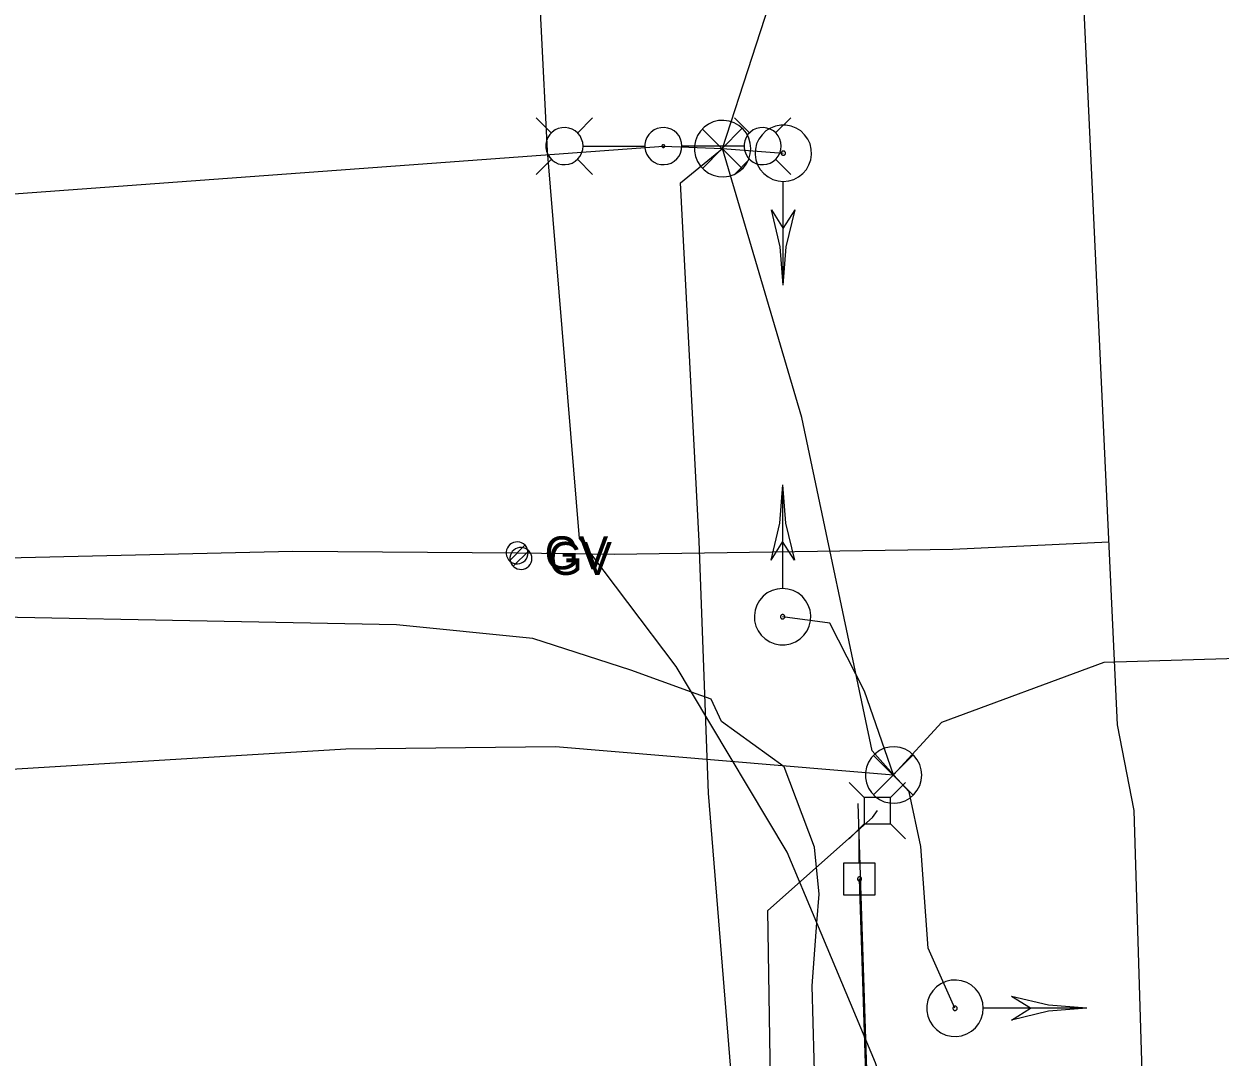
# Model space of a CAD drawing. Extents: x 600849 to 606371, y 330010 to 403088.
# Drawn here: x 601860 to 601999.8, y 387520.7 to 387641.4 of the extents above; entities that cross this region are included whole.
import ezdxf

# ---------------------------------------------------------------- set-up
doc = ezdxf.new("R2010")
doc.units = 0
for name, color, linetype in [('E_LTG', 7, 'Continuous'), ('E_SIG', 7, 'Continuous'), ('E_SIG_Conduit', 7, 'Continuous'), ('E_UTL_AG_Bold', 7, 'Continuous'), ('E_UTL_E_UG', 7, 'Continuous'), ('E_UTL_EPowerPole', 7, 'Continuous'), ('E_UTL_G', 7, 'Continuous'), ('E_UTL_G_UG', 7, 'Continuous'), ('E_UTL_Overhead', 7, 'Continuous'), ('E_UTL_T_UG', 7, 'Continuous')]:
    doc.layers.add(name, color=color, linetype=linetype)

msp = doc.modelspace()

# ---------------------------------------------------------------- linework, layer by layer
at = {"layer": 'E_LTG'}
for points in [[(601921.66, 387628.67), (601919.88, 387630.45)], [(601924.7, 387628.67), (601926.48, 387630.45)], [(601944.83, 387628.68), (601943.05, 387630.45)], [(601947.87, 387628.68), (601949.65, 387630.45)], [(601925.36, 387627.15), (601925.32, 387627.56), (601925.2, 387627.96), (601925.01, 387628.33), (601924.76, 387628.65), (601924.44, 387628.92), (601924.08, 387629.13), (601923.69, 387629.26), (601923.28, 387629.32), (601922.87, 387629.3), (601922.47, 387629.21), (601922.09, 387629.03), (601921.76, 387628.79), (601921.47, 387628.49), (601921.25, 387628.15), (601921.09, 387627.76), (601921.01, 387627.36), (601921.01, 387626.94), (601921.09, 387626.54), (601921.25, 387626.15), (601921.47, 387625.81), (601921.76, 387625.51), (601922.09, 387625.27), (601922.47, 387625.09), (601922.87, 387625), (601923.28, 387624.98), (601923.69, 387625.04), (601924.08, 387625.17), (601924.44, 387625.38), (601924.76, 387625.65), (601925.01, 387625.97), (601925.2, 387626.34), (601925.32, 387626.74), (601925.36, 387627.15)], [(601936.92, 387627.15), (601936.88, 387627.56), (601936.77, 387627.96), (601936.58, 387628.33), (601936.32, 387628.65), (601936.01, 387628.92), (601935.65, 387629.13), (601935.26, 387629.26), (601934.85, 387629.32), (601934.44, 387629.3), (601934.03, 387629.21), (601933.66, 387629.03), (601933.32, 387628.79), (601933.04, 387628.49), (601932.81, 387628.15), (601932.66, 387627.76), (601932.58, 387627.36), (601932.58, 387626.94), (601932.66, 387626.54), (601932.81, 387626.15), (601933.04, 387625.8), (601933.32, 387625.51), (601933.66, 387625.27), (601934.03, 387625.09), (601934.44, 387625), (601934.85, 387624.98), (601935.26, 387625.04), (601935.65, 387625.17), (601936.01, 387625.38), (601936.32, 387625.65), (601936.58, 387625.97), (601936.77, 387626.34), (601936.88, 387626.74), (601936.92, 387627.15)], [(601948.52, 387627.15), (601948.49, 387627.56), (601948.37, 387627.96), (601948.18, 387628.33), (601947.92, 387628.65), (601947.61, 387628.92), (601947.25, 387629.13), (601946.86, 387629.26), (601946.45, 387629.32), (601946.04, 387629.3), (601945.64, 387629.21), (601945.26, 387629.03), (601944.92, 387628.79), (601944.64, 387628.49), (601944.42, 387628.15), (601944.26, 387627.76), (601944.18, 387627.36), (601944.18, 387626.94), (601944.26, 387626.54), (601944.42, 387626.15), (601944.64, 387625.8), (601944.92, 387625.51), (601945.26, 387625.27), (601945.64, 387625.09), (601946.04, 387625), (601946.45, 387624.98), (601946.86, 387625.04), (601947.25, 387625.17), (601947.61, 387625.38), (601947.92, 387625.65), (601948.18, 387625.97), (601948.37, 387626.34), (601948.49, 387626.74), (601948.52, 387627.15)], [(601925.39, 387627.15), (601932.57, 387627.15)], [(601934.91, 387627.15), (601934.91, 387627.18), (601934.9, 387627.21), (601934.89, 387627.24), (601934.87, 387627.26), (601934.84, 387627.29), (601934.82, 387627.3), (601934.79, 387627.31), (601934.75, 387627.32), (601934.72, 387627.31), (601934.69, 387627.31), (601934.66, 387627.29), (601934.64, 387627.28), (601934.62, 387627.25), (601934.6, 387627.23), (601934.59, 387627.2), (601934.58, 387627.17), (601934.58, 387627.13), (601934.59, 387627.1), (601934.6, 387627.07), (601934.62, 387627.05), (601934.64, 387627.02), (601934.66, 387627.01), (601934.69, 387626.99), (601934.72, 387626.99), (601934.75, 387626.98), (601934.79, 387626.99), (601934.82, 387627), (601934.84, 387627.01), (601934.87, 387627.03), (601934.89, 387627.06), (601934.9, 387627.09), (601934.91, 387627.12), (601934.91, 387627.15)], [(601944.14, 387627.15), (601936.96, 387627.15)], [(601921.66, 387625.62), (601919.88, 387623.85)], [(601924.7, 387625.62), (601926.48, 387623.85)], [(601944.83, 387625.63), (601943.05, 387623.85)], [(601947.87, 387625.63), (601949.65, 387623.85)]]:
    msp.add_lwpolyline(points, dxfattribs=at)
at = {"layer": 'E_SIG'}
for points in [[(601944.97, 387626.85), (601944.91, 387627.48), (601944.74, 387628.08), (601944.45, 387628.64), (601944.06, 387629.13), (601943.59, 387629.54), (601943.04, 387629.86), (601942.45, 387630.06), (601941.83, 387630.15), (601941.2, 387630.12), (601940.59, 387629.97), (601940.02, 387629.71), (601939.51, 387629.35), (601939.08, 387628.89), (601938.74, 387628.37), (601938.51, 387627.78), (601938.39, 387627.17), (601938.39, 387626.54), (601938.51, 387625.93), (601938.74, 387625.34), (601939.08, 387624.82), (601939.51, 387624.36), (601940.02, 387624), (601940.59, 387623.74), (601941.2, 387623.59), (601941.83, 387623.56), (601942.45, 387623.65), (601943.04, 387623.85), (601943.59, 387624.17), (601944.06, 387624.58), (601944.45, 387625.07), (601944.74, 387625.63), (601944.91, 387626.23), (601944.97, 387626.85)], [(601943.93, 387629.19), (601939.32, 387624.53)], [(601939.32, 387629.14), (601943.98, 387624.49)], [(601948.77, 387623.02), (601949.4, 387623.08), (601950, 387623.26), (601950.55, 387623.55), (601951.05, 387623.93), (601951.46, 387624.41), (601951.77, 387624.95), (601951.98, 387625.54), (601952.07, 387626.16), (601952.04, 387626.79), (601951.89, 387627.4), (601951.63, 387627.97), (601951.26, 387628.48), (601950.81, 387628.92), (601950.28, 387629.26), (601949.7, 387629.49), (601949.08, 387629.61), (601948.46, 387629.61), (601947.84, 387629.49), (601947.26, 387629.26), (601946.73, 387628.92), (601946.28, 387628.48), (601945.91, 387627.97), (601945.65, 387627.4), (601945.5, 387626.79), (601945.47, 387626.16), (601945.56, 387625.54), (601945.77, 387624.95), (601946.08, 387624.41), (601946.49, 387623.93), (601946.99, 387623.55), (601947.54, 387623.26), (601948.15, 387623.08), (601948.77, 387623.02)], [(601948.77, 387626.07), (601948.82, 387626.07), (601948.86, 387626.09), (601948.91, 387626.11), (601948.94, 387626.14), (601948.98, 387626.18), (601949, 387626.22), (601949.02, 387626.26), (601949.02, 387626.31), (601949.02, 387626.36), (601949.01, 387626.4), (601948.99, 387626.45), (601948.96, 387626.49), (601948.93, 387626.52), (601948.89, 387626.55), (601948.84, 387626.56), (601948.79, 387626.57), (601948.75, 387626.57), (601948.7, 387626.56), (601948.65, 387626.55), (601948.61, 387626.52), (601948.58, 387626.49), (601948.55, 387626.45), (601948.53, 387626.4), (601948.52, 387626.36), (601948.52, 387626.31), (601948.53, 387626.26), (601948.54, 387626.22), (601948.56, 387626.18), (601948.6, 387626.14), (601948.63, 387626.11), (601948.68, 387626.09), (601948.72, 387626.07), (601948.77, 387626.07)], [(601948.77, 387610.92), (601948.77, 387622.96)], [(601948.77, 387610.92), (601948.42, 387615.38), (601947.4, 387619.72)], [(601947.4, 387619.72), (601948.77, 387617.52)], [(601948.77, 387610.92), (601949.12, 387615.38), (601950.15, 387619.72)], [(601948.77, 387617.52), (601950.15, 387619.72)], [(601948.69, 387587.57), (601948.34, 387583.12), (601947.31, 387578.77)], [(601948.69, 387587.57), (601948.69, 387575.53)], [(601948.69, 387587.57), (601949.03, 387583.12), (601950.06, 387578.77)], [(601948.69, 387580.97), (601947.31, 387578.77)], [(601950.06, 387578.77), (601948.69, 387580.97)], [(601948.69, 387575.47), (601948.06, 387575.41), (601947.46, 387575.23), (601946.9, 387574.95), (601946.41, 387574.56), (601946, 387574.08), (601945.69, 387573.54), (601945.48, 387572.95), (601945.39, 387572.33), (601945.42, 387571.7), (601945.57, 387571.09), (601945.83, 387570.52), (601946.19, 387570.01), (601946.65, 387569.58), (601947.18, 387569.24), (601947.76, 387569), (601948.37, 387568.88), (601949, 387568.88), (601949.62, 387569), (601950.2, 387569.24), (601950.73, 387569.58), (601951.18, 387570.01), (601951.55, 387570.52), (601951.81, 387571.09), (601951.95, 387571.7), (601951.98, 387572.33), (601951.9, 387572.95), (601951.69, 387573.54), (601951.38, 387574.08), (601950.97, 387574.56), (601950.47, 387574.95), (601949.91, 387575.23), (601949.31, 387575.41), (601948.69, 387575.47)], [(601948.69, 387572.42), (601948.64, 387572.42), (601948.59, 387572.4), (601948.55, 387572.38), (601948.51, 387572.35), (601948.48, 387572.32), (601948.46, 387572.27), (601948.44, 387572.23), (601948.44, 387572.18), (601948.44, 387572.13), (601948.45, 387572.09), (601948.47, 387572.04), (601948.5, 387572), (601948.53, 387571.97), (601948.57, 387571.95), (601948.62, 387571.93), (601948.66, 387571.92), (601948.71, 387571.92), (601948.76, 387571.93), (601948.8, 387571.95), (601948.84, 387571.97), (601948.88, 387572), (601948.91, 387572.04), (601948.93, 387572.09), (601948.94, 387572.13), (601948.94, 387572.18), (601948.93, 387572.23), (601948.92, 387572.27), (601948.89, 387572.32), (601948.86, 387572.35), (601948.82, 387572.38), (601948.78, 387572.4), (601948.74, 387572.42), (601948.69, 387572.42)], [(601964.95, 387553.69), (601964.89, 387554.31), (601964.72, 387554.91), (601964.43, 387555.47), (601964.04, 387555.96), (601963.57, 387556.38), (601963.02, 387556.69), (601962.43, 387556.89), (601961.81, 387556.98), (601961.18, 387556.95), (601960.57, 387556.81), (601960, 387556.54), (601959.49, 387556.18), (601959.06, 387555.73), (601958.72, 387555.2), (601958.49, 387554.62), (601958.37, 387554), (601958.37, 387553.37), (601958.49, 387552.76), (601958.72, 387552.17), (601959.06, 387551.65), (601959.49, 387551.19), (601960, 387550.83), (601960.57, 387550.57), (601961.18, 387550.42), (601961.81, 387550.39), (601962.43, 387550.48), (601963.02, 387550.69), (601963.57, 387551), (601964.04, 387551.41), (601964.43, 387551.9), (601964.72, 387552.46), (601964.89, 387553.06), (601964.95, 387553.69)], [(601963.92, 387556.02), (601959.31, 387551.36)], [(601959.31, 387555.97), (601963.96, 387551.32)], [(601972.13, 387526.44), (601972.08, 387527.07), (601971.9, 387527.67), (601971.61, 387528.23), (601971.22, 387528.72), (601970.75, 387529.13), (601970.21, 387529.45), (601969.61, 387529.65), (601968.99, 387529.74), (601968.37, 387529.71), (601967.76, 387529.56), (601967.18, 387529.3), (601966.67, 387528.94), (601966.24, 387528.48), (601965.9, 387527.96), (601965.67, 387527.37), (601965.55, 387526.76), (601965.55, 387526.13), (601965.67, 387525.51), (601965.9, 387524.93), (601966.24, 387524.4), (601966.67, 387523.95), (601967.18, 387523.59), (601967.76, 387523.32), (601968.37, 387523.18), (601968.99, 387523.15), (601969.61, 387523.24), (601970.21, 387523.44), (601970.75, 387523.76), (601971.22, 387524.17), (601971.61, 387524.66), (601971.9, 387525.22), (601972.08, 387525.82), (601972.13, 387526.44)], [(601969.09, 387526.44), (601969.08, 387526.49), (601969.07, 387526.54), (601969.05, 387526.58), (601969.02, 387526.62), (601968.98, 387526.65), (601968.94, 387526.67), (601968.89, 387526.69), (601968.85, 387526.7), (601968.8, 387526.69), (601968.75, 387526.68), (601968.71, 387526.66), (601968.67, 387526.63), (601968.64, 387526.6), (601968.61, 387526.56), (601968.59, 387526.51), (601968.58, 387526.47), (601968.58, 387526.42), (601968.59, 387526.37), (601968.61, 387526.33), (601968.64, 387526.29), (601968.67, 387526.25), (601968.71, 387526.22), (601968.75, 387526.2), (601968.8, 387526.19), (601968.85, 387526.19), (601968.89, 387526.2), (601968.94, 387526.21), (601968.98, 387526.24), (601969.02, 387526.27), (601969.05, 387526.31), (601969.07, 387526.35), (601969.08, 387526.4), (601969.09, 387526.44)], [(601984.23, 387526.44), (601979.78, 387526.79), (601975.43, 387527.82)], [(601977.64, 387526.44), (601975.44, 387527.82)], [(601984.23, 387526.44), (601972.19, 387526.44)], [(601984.23, 387526.44), (601979.78, 387526.1), (601975.43, 387525.07)], [(601975.44, 387525.07), (601977.64, 387526.44)]]:
    msp.add_lwpolyline(points, dxfattribs=at)
at = {"layer": 'E_SIG_Conduit'}
for points in [[(601968.83, 387526.44), (601965.7, 387533.46), (601964.85, 387545.34), (601963.48, 387551.71), (601961.65, 387553.69), (601959.16, 387556.52), (601950.94, 387595.45), (601941.67, 387626.85), (601948.6, 387648.25), (601953.09, 387663.57), (601967.34, 387678.3), (601971.84, 387684.58), (602004.88, 387685.08), (602035.5, 387688), (602067.91, 387665.59)], [(601961.65, 387553.69), (601967.28, 387559.88), (601986.26, 387566.88), (602022.77, 387567.97), (602043.31, 387567.6), (602052.98, 387571.42), (602061.92, 387576.91), (602064.47, 387617.24), (602067.92, 387665.6)], [(601961.65, 387553.69), (601958.26, 387563.48), (601954.2, 387571.44), (601948.69, 387572.17)]]:
    msp.add_lwpolyline(points, dxfattribs=at)
at = {"layer": 'E_UTL_AG_Bold'}
for points in [[(601958.21, 387551.08), (601956.46, 387552.83)], [(601961.31, 387551.08), (601963.06, 387552.83)], [(601961.31, 387551.08), (601958.21, 387551.08)], [(601958.21, 387551.08), (601958.21, 387547.99)], [(601961.31, 387547.99), (601961.31, 387551.08)], [(601958.21, 387547.99), (601956.46, 387546.23)], [(601958.21, 387547.99), (601961.31, 387547.99)], [(601961.31, 387547.99), (601963.06, 387546.23)]]:
    msp.add_lwpolyline(points, dxfattribs=at)
at = {"layer": 'E_UTL_E_UG'}
for points in [[(601733.57, 387612.38), (601934.75, 387627.15), (601941.67, 387626.85), (601948.77, 387626.32)], [(601982.23, 387110.18), (601978.74, 387187.65), (601978.27, 387228.44), (601976.8, 387301.64), (601968.23, 387313.9), (601967.56, 387314.6), (601954.6, 387328.15), (601951.79, 387353.1), (601950.77, 387379.74), (601946.27, 387451.93), (601944.15, 387500.58), (601940.02, 387551.57), (601938.94, 387581.02), (601936.74, 387622.85), (601941.67, 387626.85)], [(601739.94, 387556.96), (601766.08, 387555.6), (601831.57, 387552.73), (601897.65, 387556.73), (601922.13, 387557.02), (601961.65, 387553.69)], [(601922.2, 386779.32), (601963.94, 386777), (601968.55, 386778), (601970.55, 386785.5), (601969.22, 386830.41), (601969.65, 386895.32), (601969.18, 386961.26), (601970.37, 387063.38), (601965.4, 387115.42), (601961.57, 387181.34), (601961.02, 387205.42), (601967.81, 387301.67), (601967.56, 387314.6), (601966.91, 387347.47), (601965.49, 387374.81), (601959.83, 387449.79), (601959.3, 387495.32), (601957.52, 387550.38)], [(601963.28, 387367.72), (601962.17, 387367.57), (601957.48, 387367.99), (601955.3, 387369.74), (601953.93, 387380.51), (601950.15, 387452.02), (601947.64, 387495.75), (601946.97, 387537.85), (601959.19, 387548.74), (601959.76, 387549.53)]]:
    msp.add_lwpolyline(points, dxfattribs=at)
at = {"layer": 'E_UTL_EPowerPole'}
for points in [[(601957.65, 387543.39), (601957.65, 387546.3)], [(601959.49, 387543.39), (601955.8, 387543.39)], [(601955.8, 387543.39), (601955.8, 387539.7)], [(601959.49, 387539.7), (601959.49, 387543.39)], [(601957.92, 387541.55), (601957.91, 387541.59), (601957.9, 387541.64), (601957.88, 387541.68), (601957.85, 387541.71), (601957.82, 387541.74), (601957.78, 387541.77), (601957.74, 387541.78), (601957.69, 387541.79), (601957.65, 387541.79), (601957.6, 387541.78), (601957.56, 387541.76), (601957.52, 387541.73), (601957.49, 387541.7), (601957.47, 387541.66), (601957.45, 387541.62), (601957.44, 387541.57), (601957.44, 387541.53), (601957.45, 387541.48), (601957.47, 387541.44), (601957.49, 387541.4), (601957.52, 387541.37), (601957.56, 387541.34), (601957.6, 387541.32), (601957.65, 387541.31), (601957.69, 387541.31), (601957.74, 387541.32), (601957.78, 387541.33), (601957.82, 387541.36), (601957.85, 387541.39), (601957.88, 387541.42), (601957.9, 387541.46), (601957.91, 387541.5), (601957.92, 387541.55)], [(601955.8, 387539.7), (601959.49, 387539.7)]]:
    msp.add_lwpolyline(points, dxfattribs=at)
at = {"layer": 'E_UTL_G'}
for points in [[(601918.94, 387579.63), (601918.92, 387579.87), (601918.85, 387580.11), (601918.74, 387580.33), (601918.59, 387580.52), (601918.4, 387580.68), (601918.19, 387580.8), (601917.96, 387580.88), (601917.72, 387580.91), (601917.48, 387580.9), (601917.24, 387580.84), (601917.02, 387580.74), (601916.82, 387580.6), (601916.65, 387580.43), (601916.52, 387580.22), (601916.43, 387579.99), (601916.38, 387579.75), (601916.38, 387579.51), (601916.43, 387579.27), (601916.52, 387579.04), (601916.65, 387578.84), (601916.82, 387578.66), (601917.02, 387578.52), (601917.24, 387578.42), (601917.48, 387578.36), (601917.72, 387578.35), (601917.96, 387578.38), (601918.19, 387578.46), (601918.4, 387578.59), (601918.59, 387578.75), (601918.74, 387578.94), (601918.85, 387579.15), (601918.92, 387579.39), (601918.94, 387579.63)], [(601916.75, 387578.72), (601918.57, 387580.54)], [(601919.38, 387578.99), (601919.36, 387579.23), (601919.29, 387579.46), (601919.18, 387579.68), (601919.03, 387579.87), (601918.85, 387580.03), (601918.63, 387580.15), (601918.4, 387580.23), (601918.16, 387580.27), (601917.92, 387580.26), (601917.68, 387580.2), (601917.46, 387580.1), (601917.26, 387579.96), (601917.09, 387579.78), (601916.96, 387579.57), (601916.87, 387579.35), (601916.82, 387579.11), (601916.82, 387578.86), (601916.87, 387578.63), (601916.96, 387578.4), (601917.09, 387578.19), (601917.26, 387578.02), (601917.46, 387577.88), (601917.68, 387577.77), (601917.92, 387577.72), (601918.16, 387577.7), (601918.4, 387577.74), (601918.63, 387577.82), (601918.85, 387577.94), (601919.03, 387578.1), (601919.18, 387578.29), (601919.29, 387578.51), (601919.36, 387578.74), (601919.38, 387578.99)], [(601917.19, 387578.08), (601919.01, 387579.89)]]:
    msp.add_lwpolyline(points, dxfattribs=at)
at = {"layer": 'E_UTL_G_UG'}
for points in [[(602003.89, 387128.32), (602000.53, 387212.86), (601999.03, 387287.98), (601996.78, 387350), (601993.81, 387417.14), (601989.79, 387549.55), (601987.82, 387559.56), (601982.37, 387676.37), (601979.36, 387731.61), (601977.96, 387782.25), (601973.78, 387854.95), (601971.4, 387882.88), (601959.06, 387893.88), (601947.92, 388034.9), (601947.76, 388044.12), (601950, 388048.88), (601963.04, 388065.72), (601966.96, 388089.3), (601965.26, 388119.24), (601959.85, 388250.73), (601957.45, 388332.62), (601954.78, 388482.26)], [(601709.54, 387578.23), (601740.52, 387576.87), (601787.17, 387577.59), (601836.26, 387578.55), (601891.43, 387579.85), (601917.66, 387579.63), (601929, 387579.49), (601968.58, 387580.07), (601986.82, 387580.92)]]:
    msp.add_lwpolyline(points, dxfattribs=at)
at = {"layer": 'E_UTL_Overhead'}
msp.add_lwpolyline([(601997.72, 384581.73), (601996.5, 384782.5), (601995.95, 384977.86), (601993.78, 385113.06), (601992.27, 385287), (601991.27, 385438.92), (601989.83, 385596.66), (601988.42, 385749.45), (601986.99, 385898.57), (601987.41, 385903.5), (601985.69, 386064.02), (601985.59, 386115.59), (601983.8, 386328.66), (601982.44, 386467.14), (601982, 386538.42), (601981.15, 386609.8), (601979.77, 386780.52), (601975.57, 386883.52), (601973.27, 386986.79), (601973.01, 387090.96), (601967.9, 387190), (601963.28, 387367.72), (601957.68, 387541.55)], dxfattribs=at)
at = {"layer": 'E_UTL_T_UG'}
for points in [[(601968.64, 387186.34), (601986.37, 387184.64), (601983.47, 387209.17), (601983.03, 387215.15), (601981.17, 387252.53), (601977.87, 387309.34), (601975.1, 387362.54), (601973.29, 387385.82), (601971.99, 387396.25), (601971.18, 387405.06), (601968.64, 387448.66), (601966.82, 387473.83), (601965.35, 387492.5), (601962.07, 387512.39), (601959.56, 387520.06), (601952.69, 387536.43), (601949.23, 387544.66), (601938.04, 387563.37), (601936.24, 387566.37), (601924.95, 387581.33), (601921.22, 387626.61), (601919.72, 387656.08), (601919.6, 387661.36)], [(601956.91, 387384.12), (601955.76, 387428.39), (601954.13, 387453.51), (601952.96, 387499.07), (601952.15, 387529.08), (601952.69, 387536.43), (601952.94, 387539.77), (601952.43, 387545.27), (601948.85, 387554.64), (601941.56, 387559.94), (601940.35, 387562.54), (601938.04, 387563.37), (601930.95, 387565.92), (601919.48, 387569.64), (601903.58, 387571.23), (601835.07, 387572.57), (601771.56, 387570.89), (601745.74, 387569.89), (601690.48, 387570.46), (601688.33, 387570.52)]]:
    msp.add_lwpolyline(points, dxfattribs=at)

# ---------------------------------------------------------------- texts
at = {"layer": 'E_UTL_G'}
for p in [(601920.87, 387577.71), (601921.31, 387577.06)]:
    msp.add_text('GV', height=3.85, dxfattribs=at).set_placement(p)

doc.saveas('drawing.dxf')
